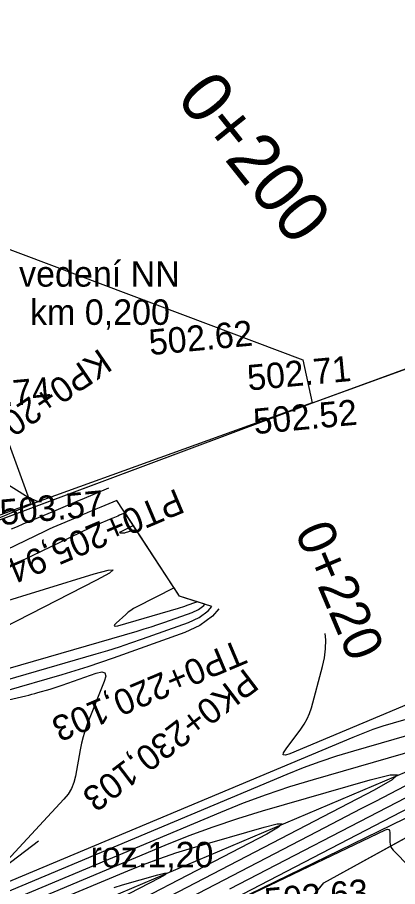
# Model space of a CAD drawing. Extents: x -636600 to -628587, y -1090963 to -1085869.
# Drawn here: x -629594.3 to -629564.4, y -1086734 to -1086665.8 of the extents above; entities that cross this region are included whole.
import ezdxf

# ---------------------------------------------------------------- set-up
doc = ezdxf.new("R2010")
doc.units = 0
for name, color, linetype in [('20', 7, 'Continuous'), ('21', 7, 'Continuous'), ('23', 7, 'Continuous'), ('60', 7, 'Continuous'), ('Ex_Major Contours', 7, 'Continuous'), ('Ex_Minor Contours', 7, 'Continuous'), ('HEKTOMETRY100', 7, 'Continuous'), ('HEKTOMETRY20', 7, 'Continuous'), ('HL_BODY', 7, 'Continuous'), ('koty_vše', 7, 'Continuous'), ('PARCELY_NÁVRH_SILNICE_ŽELEZNICE', 7, 'Continuous'), ('popis', 7, 'Continuous')]:
    doc.layers.add(name, color=color, linetype=linetype)

msp = doc.modelspace()

# ---------------------------------------------------------------- linework, layer by layer
at = {"layer": '20'}
for p, q in [((-629593.219, -1086703.937), (-629596.525, -1086694.945)), ((-629599.037, -1086706.078), (-629593.219, -1086703.937))]:
    msp.add_line(p, q, dxfattribs=at)
at = {"layer": '21'}
for p, q in [((-629528.23, -1086680.443), (-629571.108, -1086696.08)), ((-629571.108, -1086696.08), (-629607.424, -1086709.616)), ((-629570.183, -1086733.728), (-629534.783, -1086714.271)), ((-629581.291, -1086747.343), (-629570.183, -1086733.728))]:
    msp.add_line(p, q, dxfattribs=at)
at = {"layer": '23'}
for p, q in [((-629606.485, -1086679.648), (-629579.273, -1086689.864)), ((-629579.273, -1086689.864), (-629571.829, -1086692.672)), ((-629571.829, -1086692.672), (-629571.112, -1086696.04)), ((-629571.112, -1086696.04), (-629593.184, -1086703.993))]:
    msp.add_line(p, q, dxfattribs=at)
at = {"layer": '60'}
for p, q in [((-629591.424, -1086736.742), (-629559.882, -1086723.392)), ((-629589.504, -1086741.162), (-629556.613, -1086725.155))]:
    msp.add_line(p, q, dxfattribs=at)
at = {"layer": 'Ex_Major Contours'}
for points in [[(-629594.736, -1086705.942), (-629594.279, -1086705.741), (-629593.819, -1086705.545), (-629591.425, -1086704.543), (-629591.24, -1086704.465), (-629591.054, -1086704.387), (-629590.869, -1086704.308), (-629590.683, -1086704.23), (-629589.942, -1086703.915), (-629589.757, -1086703.837), (-629589.571, -1086703.758), (-629589.386, -1086703.68), (-629589.201, -1086703.601), (-629587.099, -1086702.711)], [(-629578.45, -1086712.209), (-629578.947, -1086712.784), (-629579.945, -1086713.531), (-629581.124, -1086714.082), (-629586.745, -1086716.09), (-629587.747, -1086716.439), (-629588.755, -1086716.773), (-629589.767, -1086717.091), (-629590.785, -1086717.393), (-629595.314, -1086718.7)], [(-629562.694, -1086719.338), (-629572.857, -1086723.598), (-629573.208, -1086723.713), (-629573.376, -1086723.685), (-629573.361, -1086723.516), (-629573.162, -1086723.204), (-629571.997, -1086721.672), (-629571.726, -1086721.279), (-629571.497, -1086720.866), (-629571.309, -1086720.432), (-629571.163, -1086719.978), (-629570.287, -1086716.75), (-629570.134, -1086716.055), (-629570.053, -1086715.355), (-629570.042, -1086714.651), (-629570.084, -1086714.159)], [(-629592.939, -1086735.856), (-629585.606, -1086732.782), (-629584.354, -1086732.279), (-629583.089, -1086731.813), (-629581.811, -1086731.384), (-629580.52, -1086730.992), (-629574.89, -1086729.372), (-629573.849, -1086729.109), (-629573.467, -1086729.109), (-629573.744, -1086729.372), (-629574.681, -1086729.898), (-629590.636, -1086738.182)]]:
    msp.add_lwpolyline(points, dxfattribs=at)
at = {"layer": 'Ex_Minor Contours'}
msp.add_line((-629584.961, -1086705.981), (-629585.157, -1086705.681), dxfattribs=at)
for points in [[(-629597.265, -1086701.075), (-629593.421, -1086703.44), (-629593.408, -1086703.448), (-629593.395, -1086703.455), (-629593.382, -1086703.461), (-629593.369, -1086703.467), (-629592.716, -1086703.757), (-629592.707, -1086703.761), (-629592.697, -1086703.765), (-629592.688, -1086703.768), (-629592.679, -1086703.772), (-629592.641, -1086703.784), (-629592.634, -1086703.787), (-629592.631, -1086703.791), (-629592.634, -1086703.794), (-629592.64, -1086703.798), (-629593, -1086703.95), (-629593.062, -1086703.977), (-629593.125, -1086704.004), (-629593.188, -1086704.03), (-629593.251, -1086704.056), (-629597.501, -1086705.835)], [(-629586.454, -1086703.699), (-629587.724, -1086704.237), (-629587.85, -1086704.29), (-629587.976, -1086704.343), (-629588.102, -1086704.397), (-629588.228, -1086704.45), (-629588.731, -1086704.664), (-629588.857, -1086704.717), (-629588.983, -1086704.77), (-629589.109, -1086704.823), (-629589.235, -1086704.876), (-629590.861, -1086705.557), (-629591.173, -1086705.69), (-629591.483, -1086705.827), (-629591.791, -1086705.968), (-629592.098, -1086706.113), (-629605.097, -1086712.369)], [(-629579.002, -1086712.034), (-629581.53, -1086711.229), (-629586.454, -1086703.699)], [(-629585.808, -1086704.686), (-629586.248, -1086704.872), (-629586.38, -1086704.929), (-629586.513, -1086704.985), (-629586.779, -1086705.098), (-629586.845, -1086705.126), (-629586.911, -1086705.154), (-629586.978, -1086705.182), (-629587.044, -1086705.209), (-629587.902, -1086705.568), (-629588.066, -1086705.639), (-629588.23, -1086705.711), (-629588.393, -1086705.785), (-629588.555, -1086705.862), (-629600.032, -1086711.385)], [(-629579.554, -1086711.858), (-629581.53, -1086711.229), (-629585.808, -1086704.686)], [(-629585.157, -1086705.681), (-629586.204, -1086706.185), (-629586.238, -1086706.205), (-629586.247, -1086706.22), (-629586.233, -1086706.231), (-629586.194, -1086706.238), (-629585.991, -1086706.256), (-629585.941, -1086706.258), (-629585.891, -1086706.255), (-629585.841, -1086706.248), (-629585.792, -1086706.235), (-629584.961, -1086705.981)], [(-629596.071, -1086711.869), (-629588.256, -1086709.479), (-629587.15, -1086709.175), (-629586.748, -1086709.155), (-629587.051, -1086709.42), (-629588.058, -1086709.97), (-629595.386, -1086713.697)], [(-629581.963, -1086710.567), (-629584.936, -1086712.079), (-629585.158, -1086712.201), (-629585.369, -1086712.337), (-629585.57, -1086712.487), (-629585.762, -1086712.652), (-629586.51, -1086713.337), (-629586.643, -1086713.478), (-629586.668, -1086713.559), (-629586.586, -1086713.579), (-629586.396, -1086713.539), (-629581.62, -1086712.161), (-629581.448, -1086712.11), (-629581.277, -1086712.057), (-629581.107, -1086712), (-629580.937, -1086711.941), (-629580.262, -1086711.7), (-629580.176, -1086711.66)], [(-629580.176, -1086711.66), (-629581.53, -1086711.229), (-629581.963, -1086710.567)], [(-629600.018, -1086718.331), (-629584.858, -1086713.958), (-629584.313, -1086713.796), (-629583.77, -1086713.626), (-629583.23, -1086713.447), (-629582.693, -1086713.26), (-629580.549, -1086712.494), (-629580.052, -1086712.261), (-629579.631, -1086711.946), (-629579.554, -1086711.858)], [(-629599.946, -1086719.173), (-629588.097, -1086715.755), (-629587.178, -1086715.482), (-629586.264, -1086715.195), (-629585.354, -1086714.894), (-629584.449, -1086714.578), (-629580.836, -1086713.288), (-629579.998, -1086712.896), (-629579.289, -1086712.365), (-629579.002, -1086712.034)], [(-629602.733, -1086721.15), (-629593.619, -1086719.045), (-629593.378, -1086718.988), (-629593.138, -1086718.928), (-629592.899, -1086718.864), (-629592.661, -1086718.797), (-629591.71, -1086718.523), (-629591.473, -1086718.452), (-629591.237, -1086718.378), (-629591.002, -1086718.3), (-629590.768, -1086718.219), (-629588.088, -1086717.261), (-629587.655, -1086717.162), (-629587.405, -1086717.239), (-629587.337, -1086717.492), (-629587.452, -1086717.921), (-629588.782, -1086721.261), (-629588.964, -1086721.754), (-629589.12, -1086722.255), (-629589.251, -1086722.762), (-629589.355, -1086723.278), (-629589.721, -1086725.353), (-629589.846, -1086725.855), (-629590.038, -1086726.324), (-629590.296, -1086726.76), (-629590.622, -1086727.163), (-629596.384, -1086733.366)], [(-629596.345, -1086734.211), (-629567.892, -1086722.285), (-629567.107, -1086721.969), (-629566.314, -1086721.677), (-629565.512, -1086721.408), (-629564.702, -1086721.162), (-629561.447, -1086720.226)], [(-629562.513, -1086721.852), (-629567.855, -1086723.389), (-629569.184, -1086723.792), (-629570.499, -1086724.234), (-629571.801, -1086724.714), (-629573.09, -1086725.232), (-629595.233, -1086734.513)], [(-629594.468, -1086734.961), (-629578.287, -1086728.178), (-629576.496, -1086727.458), (-629574.685, -1086726.791), (-629572.856, -1086726.177), (-629571.008, -1086725.616), (-629562.75, -1086723.24)], [(-629561.524, -1086724.945), (-629566.138, -1086727.334), (-629567.291, -1086727.932), (-629568.444, -1086728.529), (-629569.597, -1086729.127), (-629570.75, -1086729.726), (-629590.043, -1086739.742)], [(-629593.703, -1086735.408), (-629582.668, -1086730.783), (-629580.784, -1086730.025), (-629578.88, -1086729.323), (-629576.956, -1086728.677), (-629575.013, -1086728.088), (-629566.54, -1086725.65), (-629564.972, -1086725.255), (-629564.398, -1086725.255), (-629564.815, -1086725.65), (-629566.224, -1086726.442), (-629590.34, -1086738.962)], [(-629559.982, -1086726.045), (-629579.341, -1086736.07), (-629581.092, -1086736.989), (-629581.663, -1086737.32), (-629581.054, -1086737.064), (-629579.266, -1086736.22), (-629565.338, -1086729.561), (-629565.19, -1086729.513), (-629565.084, -1086729.533), (-629565.021, -1086729.62), (-629565, -1086729.774), (-629565.001, -1086730.525), (-629564.984, -1086730.706), (-629564.935, -1086730.873), (-629564.853, -1086731.027), (-629564.737, -1086731.167), (-629563.415, -1086732.505)], [(-629577.574, -1086734.206), (-629563.725, -1086727.034)], [(-629586.666, -1086734.09), (-629586.027, -1086733.896), (-629583.241, -1086733.094), (-629582.725, -1086732.964), (-629582.536, -1086732.964), (-629582.674, -1086733.094), (-629583.137, -1086733.355), (-629590.933, -1086737.402)]]:
    msp.add_lwpolyline(points, dxfattribs=at)
at = {"layer": 'HL_BODY'}
msp.add_lwpolyline([(-629600.577, -1086736.478), (-629592.617, -1086730.425)], dxfattribs=at)
at = {"layer": 'PARCELY_NÁVRH_SILNICE_ŽELEZNICE'}
for points in [[(-629366.006, -1086607.22), (-629405.307, -1086632.379), (-629423.3, -1086640.472), (-629463.758, -1086656.857), (-629571.108, -1086696.08), (-629607.424, -1086709.616), (-629621.137, -1086708.4), (-629675.728, -1086733.028), (-629733.206, -1086767.258), (-629768.853, -1086794.803), (-629810.128, -1086847.603), (-629834.163, -1086883.842), (-629844.586, -1086900.055), (-629847.263, -1086904.22)], [(-629802.466, -1086904.22), (-629795.467, -1086887.891), (-629757.678, -1086833.037), (-629703.236, -1086791.057), (-629672.993, -1086774.454), (-629637.797, -1086760.862), (-629581.291, -1086747.343), (-629570.183, -1086733.728), (-629534.783, -1086714.271), (-629513.759, -1086690.175), (-629479.853, -1086677.398), (-629420.216, -1086653.351), (-629378.239, -1086634.845), (-629337.845, -1086611.877), (-629332.059, -1086607.22)]]:
    msp.add_lwpolyline(points, dxfattribs=at)

# ---------------------------------------------------------------- texts
at = {"layer": 'HEKTOMETRY100'}
msp.add_text('0+200', height=4, rotation=308.70807, dxfattribs=at).set_placement((-629581.878, -1086672.136))
at = {"layer": 'HEKTOMETRY20'}
msp.add_text('0+220', height=3, rotation=292.92054, dxfattribs=at).set_placement((-629572.501, -1086706.151))
at = {"layer": 'HL_BODY'}
for s, rotation, p in [('KP0+200,944', 214.3797, (-629587.803, -1086691.717)), ('PT0+205,944', 202.92054, (-629581.769, -1086702.733)), ('TP0+220,103', 202.92054, (-629576.883, -1086714.583)), ('PK0+230,103', 217.24449, (-629576.361, -1086716.811))]:
    msp.add_text(s, height=2, rotation=rotation, dxfattribs=at).set_placement(p)
at = {"layer": 'koty_vše'}
for s, p in [('502.62', (-629583.853, -1086692.302)), ('502.71', (-629576.119, -1086695.083)), ('502.74', (-629599.732, -1086696.752)), ('502.52', (-629575.633, -1086698.513)), ('503.57', (-629595.564, -1086705.653)), ('503.63', (-629574.763, -1086736.165))]:
    msp.add_text(s, height=2, rotation=5.35151, dxfattribs=at).set_placement(p)
at = {"layer": 'popis'}
for s, p in [('vedení NN', (-629594.148, -1086686.92)), ('km 0,200', (-629593.291, -1086689.92)), ('roz.1,20', (-629588.527, -1086732.513))]:
    msp.add_text(s, height=2, dxfattribs=at).set_placement(p)

doc.saveas('drawing.dxf')
